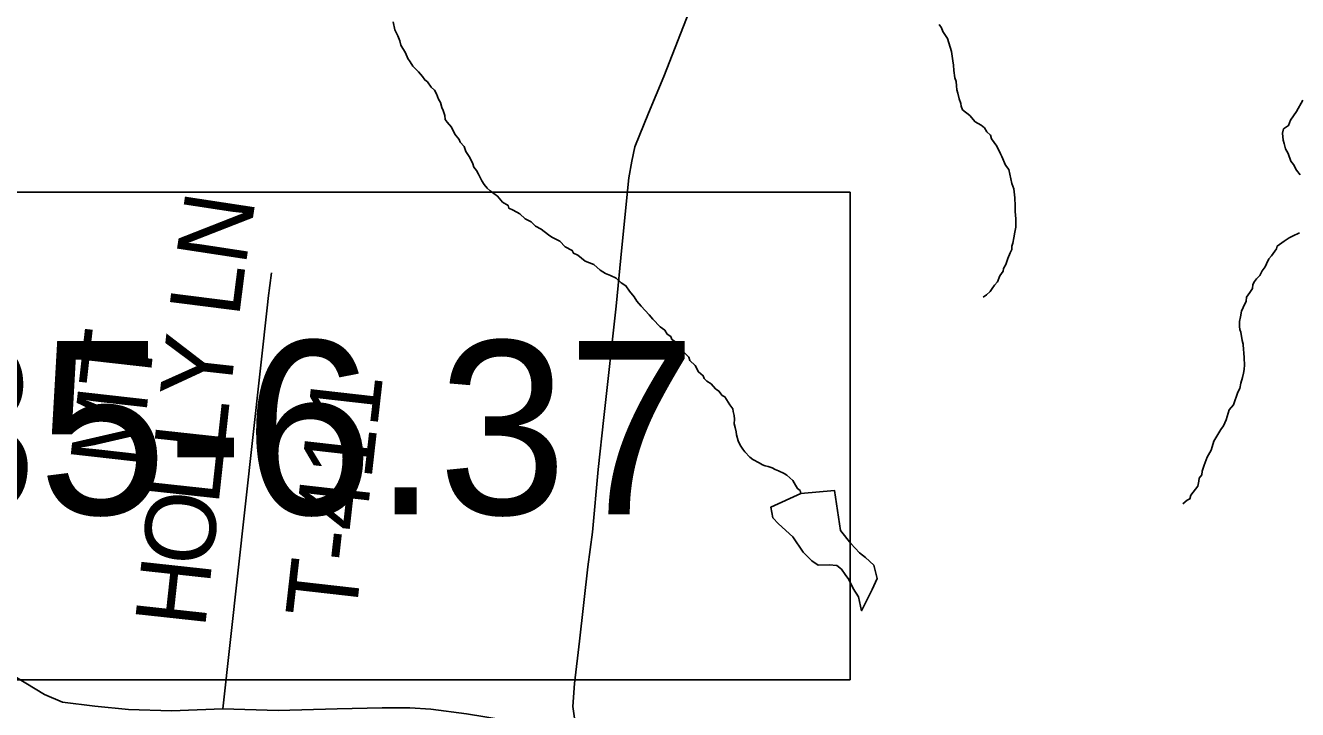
# Model space of a CAD drawing. Extents: x 0 to 39.3, y -3.9 to 22.
# Drawn here: x 6.099 to 7.125, y 18.722 to 19.274 of the extents above; entities that cross this region are included whole.
import ezdxf

# ---------------------------------------------------------------- set-up
doc = ezdxf.new("R2010")
doc.units = 0
for name, color, linetype in [('GM_X_County_Road', 7, 'Continuous'), ('GM_X_Minor_Lake', 7, 'Continuous'), ('GM_X_Minor_River', 7, 'Continuous'), ('GM_X_State_Route', 7, 'Continuous'), ('GM_X_Township_Road', 7, 'Continuous'), ('GM_X_Township_Road_Text', 7, 'Continuous'), ('SH_Text', 7, 'Continuous')]:
    doc.layers.add(name, color=color, linetype=linetype)

msp = doc.modelspace()

# ---------------------------------------------------------------- linework, layer by layer
at = {"layer": 'GM_X_County_Road'}
msp.add_lwpolyline([(6.092, 18.7483), (6.1145, 18.7346), (6.129, 18.7282), (6.1552, 18.725), (6.1823, 18.7223), (6.217, 18.7213), (6.2584, 18.723), (6.3029, 18.7216), (6.3506, 18.723), (6.3868, 18.7237), (6.4092, 18.7237), (6.4261, 18.7227), (6.4548, 18.7188), (6.5025, 18.7111), (6.5433, 18.7061)], dxfattribs=at)
at = {"layer": 'GM_X_Minor_Lake'}
for points in [[(6.7385, 18.8388), (6.7333, 18.8423), (6.7262, 18.8493), (6.718, 18.8616), (6.7064, 18.8721), (6.7019, 18.8771), (6.7002, 18.8855), (6.7243, 18.8967)], [(6.7243, 18.8967), (6.7517, 18.899), (6.7565, 18.8667), (6.7647, 18.8563), (6.7718, 18.8489), (6.7767, 18.845), (6.7834, 18.8388), (6.7859, 18.8281), (6.7819, 18.8191), (6.7768, 18.8089), (6.7733, 18.8021), (6.7708, 18.8132), (6.7667, 18.8201), (6.7631, 18.8274), (6.7601, 18.8312), (6.7571, 18.8355), (6.7534, 18.8386), (6.7473, 18.8391), (6.7385, 18.8388)]]:
    msp.add_lwpolyline(points, dxfattribs=at)
at = {"layer": 'GM_X_Minor_River'}
for points in [[(6.3957, 19.2771), (6.3971, 19.2706), (6.3994, 19.266), (6.4012, 19.2618), (6.4019, 19.2584), (6.4056, 19.2522), (6.4074, 19.2476), (6.4093, 19.2449), (6.4115, 19.2415), (6.4137, 19.2392), (6.416, 19.2368), (6.4193, 19.233), (6.4212, 19.2303), (6.4234, 19.2287), (6.4264, 19.2245), (6.429, 19.2221), (6.4305, 19.2191), (6.4323, 19.2149), (6.4338, 19.2122), (6.4349, 19.208), (6.436, 19.2057), (6.4374, 19.2015), (6.4377, 19.1984), (6.4392, 19.1961), (6.4426, 19.1922), (6.4455, 19.1865), (6.4489, 19.1822), (6.4496, 19.18), (6.453, 19.1765), (6.4544, 19.1726)], [(6.8359, 19.2751), (6.8378, 19.2724), (6.8389, 19.2694), (6.8426, 19.2636), (6.8458, 19.2533), (6.8469, 19.2456), (6.8476, 19.2422), (6.8479, 19.238), (6.8485, 19.2319), (6.8496, 19.2289), (6.8499, 19.2254), (6.8503, 19.2224)], [(6.8503, 19.2224), (6.851, 19.2197), (6.852, 19.2151), (6.8535, 19.2113), (6.8538, 19.209), (6.8549, 19.2063), (6.8606, 19.2017), (6.865, 19.1966), (6.8699, 19.1939), (6.8726, 19.1916), (6.8744, 19.1885), (6.8774, 19.1858), (6.8781, 19.1827), (6.8826, 19.1769), (6.8855, 19.1708), (6.8866, 19.1685), (6.8895, 19.1616), (6.8921, 19.1581), (6.8939, 19.1505), (6.8946, 19.1467), (6.8961, 19.1425), (6.8971, 19.1352), (6.8974, 19.1288), (6.8973, 19.1242), (6.8979, 19.1181), (6.8978, 19.1116), (6.897, 19.1075), (6.8962, 19.1029), (6.8953, 19.0987), (6.8945, 19.0961), (6.8945, 19.0934), (6.8933, 19.0908), (6.8913, 19.0863), (6.8897, 19.0813), (6.8878, 19.0783), (6.8877, 19.0761), (6.885, 19.0723), (6.883, 19.0674), (6.8807, 19.0648), (6.8787, 19.0621), (6.8772, 19.0595), (6.8741, 19.0569), (6.8714, 19.055)], [(7.1292, 19.2141), (7.1241, 19.2047), (7.1194, 19.1979), (7.1178, 19.1934), (7.1136, 19.1908), (7.1128, 19.1874), (7.1134, 19.1816), (7.1141, 19.179), (7.1152, 19.1748), (7.1174, 19.1709), (7.1196, 19.1648), (7.1218, 19.1621), (7.124, 19.1575), (7.127, 19.1536)], [(6.4544, 19.1726), (6.4574, 19.1676), (6.46, 19.1627), (6.4607, 19.16), (6.4629, 19.1573), (6.4644, 19.1542), (6.4673, 19.1488), (6.4692, 19.1458), (6.4714, 19.1431), (6.474, 19.1407), (6.4797, 19.1365), (6.4838, 19.1318), (6.4883, 19.1291), (6.489, 19.1268), (6.4924, 19.1252), (6.4977, 19.1224), (6.5022, 19.1182), (6.5071, 19.1158), (6.5104, 19.1123), (6.515, 19.11), (6.521, 19.1053), (6.5236, 19.1034), (6.53, 19.1002), (6.5345, 19.0956), (6.5401, 19.0928), (6.5412, 19.0905), (6.5446, 19.0889), (6.5506, 19.0842), (6.5574, 19.0815), (6.5627, 19.0768), (6.5668, 19.0741), (6.571, 19.0725), (6.5755, 19.0705), (6.5796, 19.0666), (6.5834, 19.0643), (6.5864, 19.06), (6.5901, 19.0554), (6.5923, 19.0519), (6.5956, 19.0477), (6.599, 19.0442), (6.602, 19.0407), (6.605, 19.0373), (6.611, 19.0311), (6.6147, 19.0284), (6.6166, 19.0253), (6.6196, 19.0233), (6.6203, 19.021), (6.6225, 19.0195), (6.6267, 19.016), (6.63, 19.0106), (6.6341, 19.0067), (6.6348, 19.004), (6.6393, 18.9998), (6.6419, 18.9948), (6.6456, 18.9917), (6.6464, 18.9894), (6.6486, 18.9874), (6.652, 18.9851), (6.6557, 18.9812), (6.6584, 18.9793), (6.661, 18.9758), (6.6632, 18.9746), (6.6673, 18.9681), (6.6695, 18.965), (6.6699, 18.9627), (6.6706, 18.9597), (6.6709, 18.9566), (6.6708, 18.9528), (6.6716, 18.9498), (6.6723, 18.9463), (6.6726, 18.944), (6.674, 18.9391), (6.6755, 18.9356), (6.6777, 18.9325), (6.6792, 18.9302), (6.6833, 18.926), (6.6856, 18.924), (6.6908, 18.9213), (6.6935, 18.9197), (6.6957, 18.9189), (6.698, 18.9185), (6.7014, 18.9173), (6.7037, 18.9161), (6.7063, 18.9149), (6.7109, 18.9129), (6.7131, 18.9114), (6.718, 18.9071), (6.7202, 18.9033), (6.7217, 18.9006), (6.7239, 18.899), (6.7243, 18.8967)], [(7.1266, 19.1069), (7.1209, 19.1043), (7.1182, 19.1028), (7.1143, 19.1002), (7.1086, 19.0962), (7.1081, 19.0939), (7.1039, 19.0883), (7.1019, 19.086), (7.1, 19.0819), (7.0988, 19.0796), (7.0964, 19.0762)], [(7.0964, 19.0762), (7.0945, 19.0724), (7.0918, 19.0698), (7.0902, 19.0676), (7.089, 19.0653), (7.0886, 19.0619), (7.0866, 19.0589), (7.0839, 19.0551), (7.0835, 19.0517), (7.0811, 19.0468), (7.0799, 19.0438), (7.0791, 19.0392), (7.0783, 19.0355), (7.0782, 19.0313), (7.0785, 19.029), (7.0793, 19.0267), (7.0803, 19.0202), (7.081, 19.0172), (7.0813, 19.0126), (7.0816, 19.0103), (7.082, 19.0057), (7.0822, 19.0004), (7.0818, 18.9966), (7.0814, 18.9936), (7.0805, 18.9902), (7.0793, 18.9856), (7.0785, 18.9814), (7.0769, 18.9784), (7.0733, 18.9682), (7.0698, 18.9641), (7.0674, 18.9562), (7.0654, 18.9512), (7.0631, 18.9482), (7.0592, 18.9415), (7.0576, 18.9388), (7.056, 18.9343), (7.0552, 18.9316), (7.0521, 18.926), (7.0497, 18.9196), (7.0481, 18.9147), (7.0477, 18.9116), (7.0457, 18.909), (7.0453, 18.9067), (7.0445, 18.9025), (7.039, 18.8954), (7.0382, 18.8924), (7.0359, 18.8913), (7.0325, 18.8883)]]:
    msp.add_lwpolyline(points, dxfattribs=at)
at = {"layer": 'GM_X_State_Route'}
msp.add_lwpolyline([(6.5433, 18.7061), (6.5405, 18.7249), (6.542, 18.7433), (6.546, 18.7775), (6.5528, 18.8376), (6.5563, 18.8654), (6.5611, 18.916), (6.5655, 18.958), (6.5755, 19.0478), (6.5801, 19.0951), (6.5857, 19.1512), (6.5882, 19.1647), (6.5907, 19.1763), (6.6017, 19.2035), (6.6139, 19.233), (6.6365, 19.2909)], dxfattribs=at)
at = {"layer": 'GM_X_Township_Road'}
msp.add_line((6.295, 19.0543), (6.2977, 19.0747), dxfattribs=at)
msp.add_lwpolyline([(6.2584, 18.723), (6.2946, 19.0512), (6.295, 19.0543)], dxfattribs=at)
at = {"layer": 'SH_Text'}
msp.add_lwpolyline([(5.3062, 19.1397), (6.7641, 19.1397), (6.7641, 18.7464), (5.3062, 18.7464)], close=True, dxfattribs=at)

# ---------------------------------------------------------------- texts
at = {"layer": 'GM_X_Township_Road_Text'}
for s, height, rotation, p in [('N', 0.0568, 81.3114, (6.2766, 19.0795)), ('L', 0.0568, 82.7809, (6.2713, 19.0378)), ('MT', 0.05682, 83.5584, (6.1915, 18.9158)), ('Y', 0.0568, 83.7073, (6.2639, 18.9709)), ('T-411', 0.05682, 83.5362, (6.3652, 18.7936)), ('L', 0.0568, 83.7909, (6.2593, 18.9287)), ('L', 0.0568, 83.7911, (6.2547, 18.8864)), ('O', 0.0568, 83.7877, (6.2493, 18.8367)), ('H', 0.0568, 83.7913, (6.2439, 18.787))]:
    msp.add_text(s, height=height, rotation=rotation, dxfattribs=at).set_placement(p)
at = {"layer": 'SH_Text'}
msp.add_text('SLM: 6.35-6.37', height=0.14, dxfattribs=at).set_placement((5.36, 18.8798))

doc.saveas('drawing.dxf')
